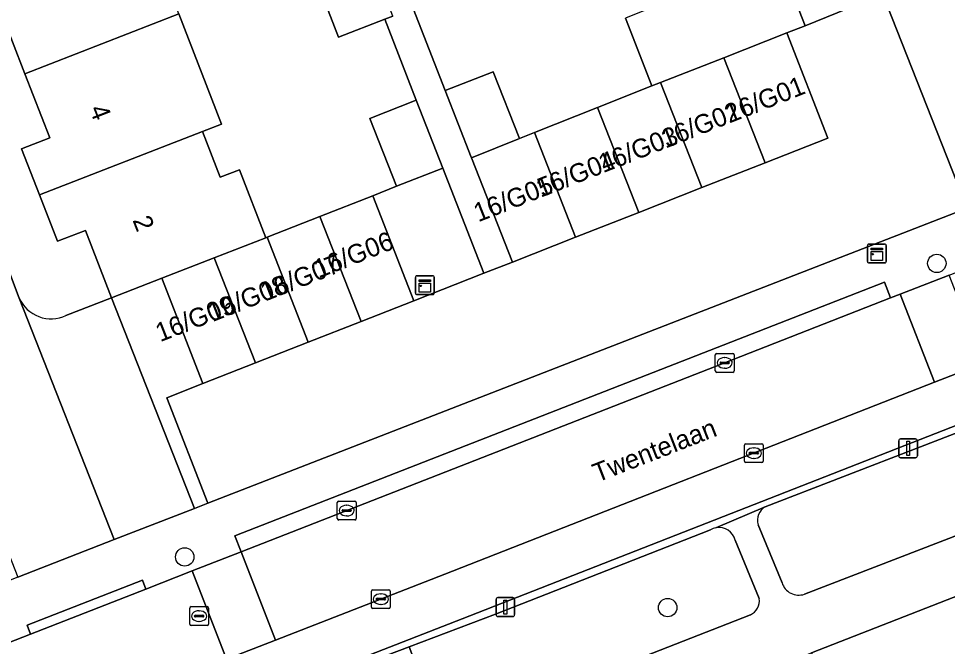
# Model space of a CAD drawing. Extents: x 159680 to 160786, y 387323 to 388340.
# Drawn here: x 160069.54 to 160118.89, y 387765.76 to 387799.1 of the extents above; entities that cross this region are included whole.
import ezdxf

# ---------------------------------------------------------------- set-up
doc = ezdxf.new("R2010")
doc.units = 0
for name, color, linetype in [('IMGEO_Boom', 7, 'Continuous'), ('IMGEO_Erf', 7, 'Continuous'), ('IMGEO_Groenvoorziening', 7, 'Continuous'), ('IMGEO_Kast', 7, 'Continuous'), ('IMGEO_Kolk', 7, 'Continuous'), ('IMGEO_Lichtmast', 7, 'Continuous'), ('IMGEO_Openbare_ruimte_label', 7, 'Continuous'), ('IMGEO_Pand', 7, 'Continuous'), ('IMGEO_Pand_nummerreeks', 7, 'Continuous'), ('IMGEO_Parkeervlak_open', 7, 'Continuous'), ('IMGEO_Rijbaan_lokaal_open', 7, 'Continuous'), ('IMGEO_Rioolput', 7, 'Continuous'), ('IMGEO_Voetpad_open', 7, 'Continuous'), ('IMGEO_Woonerf_open', 7, 'Continuous')]:
    doc.layers.add(name, color=color, linetype=linetype)

msp = doc.modelspace()

# ---------------------------------------------------------------- linework, layer by layer
at = {"layer": 'IMGEO_Boom'}
for centre in [(160118.327, 387786.099), (160078.371, 387770.509), (160104.028, 387767.819)]:
    msp.add_circle(centre, 0.489, dxfattribs=at)
at = {"layer": 'IMGEO_Erf'}
for points in [[(160056.188, 387831.428), (160054.866, 387834.832), (160053.363, 387834.249), (160052.404, 387836.718), (160051.446, 387839.184), (160052.908, 387839.752), (160051.529, 387843.301), (160047.288, 387841.646), (160061.542, 387805.11), (160062.97, 387801.379), (160063.697, 387799.597), (160064.692, 387797.183), (160069.582, 387784.252)], [(160109.936, 387802.315), (160111.34, 387798.716), (160113.605, 387799.635)], [(160078.059, 387799.35), (160080.333, 387793.495), (160079.317, 387793.1), (160080.261, 387790.669), (160081.277, 387791.064), (160082.678, 387787.459), (160082.75, 387787.487), (160085.554, 387788.587), (160088.359, 387789.687), (160089.618, 387790.193), (160088.207, 387793.793), (160090.67, 387794.759), (160089.001, 387799.07), (160086.548, 387798.12), (160085.023, 387802.059)], [(160072.059, 387783.33), (160074.487, 387784.277), (160073.099, 387787.852), (160071.614, 387787.275), (160070.66, 387789.732), (160069.706, 387792.188), (160071.205, 387792.77), (160069.885, 387796.17), (160068.564, 387799.57), (160067.07, 387798.99), (160066.106, 387801.47)], [(160090.505, 387799.634), (160092.211, 387795.273), (160094.76, 387796.273), (160096.151, 387792.723), (160096.955, 387793.043), (160100.303, 387794.375), (160103.187, 387795.522), (160101.781, 387799.124)]]:
    msp.add_lwpolyline(points, dxfattribs=at)
msp.add_lwpolyline([(160143.525, 387771.461), (160149.3, 387773.694), (160155.231, 387775.987), (160161.174, 387778.285), (160166.801, 387780.461), (160164.625, 387786.088), (160111.668, 387765.425), (160113.798, 387759.966), (160119.842, 387762.303), (160125.932, 387764.658), (160131.621, 387766.858), (160137.501, 387769.131)], close=True, dxfattribs=at)
msp.add_arc((160071.273, 387785.006), 1.851, 204.0335, 295.1335, dxfattribs=at)
at = {"layer": 'IMGEO_Groenvoorziening'}
msp.add_lwpolyline([(160090.541, 387784.119), (160094.268, 387785.58), (160092.081, 387791.159), (160089.618, 387790.193), (160088.359, 387789.687)], close=True, dxfattribs=at)
for points in [[(160111.291, 387768.534), (160123.461, 387773.233), (160121.59, 387777.951), (160109.213, 387773.177)], [(160108.834, 387772.218), (160110.105, 387769.144)], [(160106.311, 387771.945), (160094.873, 387767.474), (160090.299, 387765.736), (160092.08, 387761.049), (160108.423, 387767.437)], [(160108.892, 387768.299), (160107.615, 387771.394)]]:
    msp.add_lwpolyline(points, dxfattribs=at)
for centre, radius, start, end in [((160109.645, 387772.452), 0.844, 120.7877, 196.0842), ((160106.786, 387771.158), 0.919, 102.2909, 121.0993), ((160106.766, 387771.203), 0.871, 12.6506, 101.6363), ((160110.985, 387769.397), 0.916, 196.0598, 289.5036), ((160108.116, 387768.163), 0.788, 292.9415, 9.9588)]:
    msp.add_arc(centre, radius, start, end, dxfattribs=at)
at = {"layer": 'IMGEO_Kast'}
for p, q in [((160114.639, 387786.197), (160114.639, 387787.038)), ((160114.639, 387787.038), (160114.639, 387786.197)), ((160114.714, 387787.122), (160115.555, 387787.122)), ((160115.555, 387787.122), (160114.714, 387787.122)), ((160115.639, 387787.047), (160115.639, 387786.206)), ((160115.639, 387786.206), (160115.639, 387787.047)), ((160115.564, 387786.122), (160114.723, 387786.122)), ((160114.723, 387786.122), (160115.564, 387786.122)), ((160090.627, 387784.513), (160090.627, 387785.354)), ((160090.627, 387785.354), (160090.627, 387784.513)), ((160090.702, 387785.438), (160091.543, 387785.438)), ((160091.543, 387785.438), (160090.702, 387785.438)), ((160091.627, 387785.363), (160091.627, 387784.522)), ((160091.627, 387784.522), (160091.627, 387785.363)), ((160091.552, 387784.438), (160090.711, 387784.438)), ((160090.711, 387784.438), (160091.552, 387784.438))]:
    msp.add_line(p, q, dxfattribs=at)
for points in [[(160114.834, 387786.912), (160115.434, 387786.912), (160115.434, 387786.827), (160114.834, 387786.827), (160114.834, 387786.912)], [(160114.834, 387786.737), (160115.434, 387786.737), (160115.434, 387786.248), (160114.834, 387786.248), (160114.834, 387786.737)], [(160090.822, 387785.228), (160091.422, 387785.228), (160091.422, 387785.143), (160090.822, 387785.143), (160090.822, 387785.228)], [(160090.822, 387785.053), (160091.422, 387785.053), (160091.422, 387784.564), (160090.822, 387784.564), (160090.822, 387785.053)]]:
    msp.add_lwpolyline(points, dxfattribs=at)
for centre in [(160114.918, 387786.586), (160090.906, 387784.902)]:
    msp.add_circle(centre, 0.0377, dxfattribs=at)
for centre, start, end in [((160114.717, 387787.044), 92.4484, 184.2845), ((160114.717, 387787.044), 92.4484, 184.2845), ((160115.561, 387787.044), 2.4484, 94.2845), ((160115.561, 387787.044), 2.4484, 94.2845), ((160114.717, 387786.2), 182.4484, 274.2845), ((160114.717, 387786.2), 182.4484, 274.2845), ((160115.561, 387786.2), 272.4484, 4.2845), ((160115.561, 387786.2), 272.4484, 4.2845), ((160090.705, 387785.36), 92.4484, 184.2845), ((160090.705, 387785.36), 92.4484, 184.2845), ((160091.549, 387785.36), 2.4484, 94.2845), ((160091.549, 387785.36), 2.4484, 94.2845), ((160090.705, 387784.516), 182.4484, 274.2845), ((160090.705, 387784.516), 182.4484, 274.2845), ((160091.549, 387784.516), 272.4484, 4.2845), ((160091.549, 387784.516), 272.4484, 4.2845)]:
    msp.add_arc(centre, 0.0779, start, end, dxfattribs=at)
at = {"layer": 'IMGEO_Kolk'}
for p, q in [((160106.557, 387780.387), (160106.557, 387781.239)), ((160106.632, 387781.313), (160107.484, 387781.313)), ((160107.045, 387781.093), (160107.07, 387781.093)), ((160107.558, 387781.239), (160107.558, 387780.387)), ((160106.816, 387780.807), (160106.816, 387780.819)), ((160107.254, 387780.77), (160106.856, 387780.77)), ((160106.859, 387780.856), (160107.257, 387780.856)), ((160107.3, 387780.819), (160107.3, 387780.807)), ((160107.484, 387780.313), (160106.632, 387780.313)), ((160107.068, 387780.533), (160107.043, 387780.533)), ((160108.104, 387775.598), (160108.104, 387776.45)), ((160108.179, 387776.524), (160109.031, 387776.524)), ((160108.592, 387776.304), (160108.617, 387776.304)), ((160109.105, 387776.45), (160109.105, 387775.598)), ((160108.363, 387776.018), (160108.363, 387776.03)), ((160108.801, 387775.981), (160108.403, 387775.981)), ((160108.406, 387776.067), (160108.804, 387776.067)), ((160108.615, 387775.744), (160108.59, 387775.744)), ((160108.847, 387776.03), (160108.847, 387776.018)), ((160109.031, 387775.524), (160108.179, 387775.524)), ((160086.475, 387772.546), (160086.475, 387773.398)), ((160086.55, 387773.472), (160087.402, 387773.472)), ((160086.963, 387773.252), (160086.988, 387773.252)), ((160087.476, 387773.398), (160087.476, 387772.546)), ((160086.734, 387772.966), (160086.734, 387772.978)), ((160087.172, 387772.929), (160086.774, 387772.929)), ((160086.777, 387773.015), (160087.175, 387773.015)), ((160086.986, 387772.692), (160086.961, 387772.692)), ((160087.218, 387772.978), (160087.218, 387772.966)), ((160087.402, 387772.472), (160086.55, 387772.472)), ((160088.366, 387768.771), (160089.218, 387768.771)), ((160088.291, 387767.845), (160088.291, 387768.697)), ((160088.55, 387768.265), (160088.55, 387768.277)), ((160088.988, 387768.228), (160088.59, 387768.228)), ((160088.593, 387768.314), (160088.991, 387768.314)), ((160088.779, 387768.551), (160088.804, 387768.551)), ((160089.034, 387768.277), (160089.034, 387768.265)), ((160089.292, 387768.697), (160089.292, 387767.845)), ((160089.218, 387767.771), (160088.366, 387767.771)), ((160088.802, 387767.991), (160088.777, 387767.991))]:
    msp.add_line(p, q, dxfattribs=at)
for points in [[(160106.557, 387780.387), (160106.557, 387781.239)], [(160106.632, 387781.313), (160107.484, 387781.313)], [(160107.558, 387781.239), (160107.558, 387780.387)], [(160107.484, 387780.313), (160106.632, 387780.313)], [(160108.104, 387775.598), (160108.104, 387776.45)], [(160108.179, 387776.524), (160109.031, 387776.524)], [(160109.105, 387776.45), (160109.105, 387775.598)], [(160109.031, 387775.524), (160108.179, 387775.524)], [(160086.475, 387772.546), (160086.475, 387773.398)], [(160086.55, 387773.472), (160087.402, 387773.472)], [(160087.476, 387773.398), (160087.476, 387772.546)], [(160087.402, 387772.472), (160086.55, 387772.472)], [(160088.366, 387768.771), (160089.218, 387768.771)], [(160088.291, 387767.845), (160088.291, 387768.697)], [(160089.292, 387768.697), (160089.292, 387767.845)], [(160089.218, 387767.771), (160088.366, 387767.771)]]:
    msp.add_lwpolyline(points, dxfattribs=at)
for centre, radius, start, end in [((160106.634, 387781.237), 0.0765, 91.552, 178.448), ((160106.634, 387781.237), 0.0765, 91.552, 178.448), ((160107.482, 387781.237), 0.0765, 1.552, 88.448), ((160107.482, 387781.237), 0.0765, 1.552, 88.448), ((160106.856, 387780.816), 0.0403, 85.8775, 175.7526), ((160106.853, 387780.806), 0.0366, 178.938, 274.7102), ((160107.257, 387780.813), 0.043, 264.8664, 352.4533), ((160107.261, 387780.818), 0.0386, 1.7309, 96.639), ((160106.634, 387780.389), 0.0765, 181.552, 268.448), ((160106.634, 387780.389), 0.0765, 181.552, 268.448), ((160107.482, 387780.389), 0.0765, 271.552, 358.448), ((160107.482, 387780.389), 0.0765, 271.552, 358.448), ((160108.181, 387776.448), 0.0765, 91.552, 178.448), ((160108.181, 387776.448), 0.0765, 91.552, 178.448), ((160109.029, 387776.448), 0.0765, 1.552, 88.448), ((160109.029, 387776.448), 0.0765, 1.552, 88.448), ((160108.403, 387776.027), 0.0403, 85.8775, 175.7526), ((160108.4, 387776.017), 0.0366, 178.938, 274.7102), ((160108.804, 387776.024), 0.043, 264.8664, 352.4533), ((160108.808, 387776.029), 0.0386, 1.7309, 96.639), ((160108.181, 387775.6), 0.0765, 181.552, 268.448), ((160108.181, 387775.6), 0.0765, 181.552, 268.448), ((160109.029, 387775.6), 0.0765, 271.552, 358.448), ((160109.029, 387775.6), 0.0765, 271.552, 358.448), ((160086.552, 387773.396), 0.0765, 91.552, 178.448), ((160086.552, 387773.396), 0.0765, 91.552, 178.448), ((160087.4, 387773.396), 0.0765, 1.552, 88.448), ((160087.4, 387773.396), 0.0765, 1.552, 88.448), ((160086.774, 387772.975), 0.0403, 85.8775, 175.7526), ((160086.771, 387772.965), 0.0366, 178.938, 274.7102), ((160087.175, 387772.972), 0.043, 264.8664, 352.4533), ((160087.179, 387772.977), 0.0386, 1.7309, 96.639), ((160086.552, 387772.548), 0.0765, 181.552, 268.448), ((160086.552, 387772.548), 0.0765, 181.552, 268.448), ((160087.4, 387772.548), 0.0765, 271.552, 358.448), ((160087.4, 387772.548), 0.0765, 271.552, 358.448), ((160088.368, 387768.695), 0.0765, 91.552, 178.448), ((160088.368, 387768.695), 0.0765, 91.552, 178.448), ((160089.216, 387768.695), 0.0765, 1.552, 88.448), ((160089.216, 387768.695), 0.0765, 1.552, 88.448), ((160088.59, 387768.274), 0.0403, 85.8775, 175.7526), ((160088.587, 387768.264), 0.0366, 178.938, 274.7102), ((160088.991, 387768.271), 0.043, 264.8664, 352.4533), ((160088.995, 387768.276), 0.0386, 1.7309, 96.639), ((160088.368, 387767.847), 0.0765, 181.552, 268.448), ((160088.368, 387767.847), 0.0765, 181.552, 268.448), ((160089.216, 387767.847), 0.0765, 271.552, 358.448), ((160089.216, 387767.847), 0.0765, 271.552, 358.448)]:
    msp.add_arc(centre, radius, start, end, dxfattribs=at)
for centre, major_axis, ratio, start_param, end_param in [((160107.044, 387780.813), (-0.387, 0.002), 0.722429, 4.712389, 7.853982), ((160107.069, 387780.813), (-0.39, 0.002), 0.717154, 1.570796, 4.712389), ((160108.591, 387776.024), (-0.387, 0.002), 0.722429, 4.712389, 7.853982), ((160108.616, 387776.024), (-0.39, 0.002), 0.717154, 1.570796, 4.712389), ((160086.962, 387772.972), (-0.387, 0.002), 0.722429, 4.712389, 7.853982), ((160086.987, 387772.972), (-0.39, 0.002), 0.717154, 1.570796, 4.712389), ((160088.778, 387768.271), (-0.387, 0.002), 0.722429, 4.712389, 7.853982), ((160088.803, 387768.271), (-0.39, 0.002), 0.717154, 1.570796, 4.712389)]:
    msp.add_ellipse(centre, major_axis=major_axis, ratio=ratio, start_param=start_param, end_param=end_param, dxfattribs=at)
at = {"layer": 'IMGEO_Lichtmast'}
for p, q in [((160116.306, 387775.877), (160116.306, 387776.677)), ((160116.306, 387776.677), (160116.306, 387775.877)), ((160116.406, 387776.777), (160117.196, 387776.777)), ((160117.196, 387776.777), (160116.406, 387776.777)), ((160117.296, 387776.677), (160117.296, 387775.877)), ((160117.296, 387775.877), (160117.296, 387776.677)), ((160117.196, 387775.777), (160116.406, 387775.777)), ((160116.406, 387775.777), (160117.196, 387775.777)), ((160094.908, 387767.448), (160094.908, 387768.248)), ((160094.908, 387768.248), (160094.908, 387767.448)), ((160095.008, 387768.348), (160095.798, 387768.348)), ((160095.798, 387768.348), (160095.008, 387768.348)), ((160095.898, 387768.248), (160095.898, 387767.448)), ((160095.898, 387767.448), (160095.898, 387768.248)), ((160095.798, 387767.348), (160095.008, 387767.348)), ((160095.008, 387767.348), (160095.798, 387767.348))]:
    msp.add_line(p, q, dxfattribs=at)
for points in [[(160116.726, 387776.652), (160116.876, 387776.652), (160116.876, 387775.902), (160116.726, 387775.902), (160116.726, 387776.652)], [(160095.328, 387768.223), (160095.478, 387768.223), (160095.478, 387767.473), (160095.328, 387767.473), (160095.328, 387768.223)]]:
    msp.add_lwpolyline(points, dxfattribs=at)
for centre, start, end in [((160116.406, 387776.677), 90, 180), ((160116.406, 387776.677), 90, 180), ((160117.196, 387776.677), 0, 90), ((160117.196, 387776.677), 360, 90), ((160116.406, 387775.877), 180, 270), ((160116.406, 387775.877), 180, 270), ((160117.196, 387775.877), 270, 0), ((160117.196, 387775.877), 270, 0), ((160095.008, 387768.248), 90, 180), ((160095.008, 387768.248), 90, 180), ((160095.798, 387768.248), 0, 90), ((160095.798, 387768.248), 360, 90), ((160095.008, 387767.448), 180, 270), ((160095.008, 387767.448), 180, 270), ((160095.798, 387767.448), 270, 0), ((160095.798, 387767.448), 270, 0)]:
    msp.add_arc(centre, 0.1, start, end, dxfattribs=at)
at = {"layer": 'IMGEO_Pand'}
for points in [[(160075.774, 387805.231), (160074.758, 387804.836), (160066.106, 387801.47), (160067.07, 387798.99), (160068.564, 387799.57), (160069.885, 387796.17), (160078.059, 387799.35)], [(160109.936, 387802.315), (160111.368, 387802.874), (160110.421, 387805.302), (160101.845, 387801.948), (160102.792, 387799.519), (160101.781, 387799.124), (160103.187, 387795.522), (160103.652, 387795.704), (160107.007, 387797.019), (160110.362, 387798.334), (160111.34, 387798.716)], [(160087.896, 387803.177), (160085.023, 387802.059), (160086.548, 387798.12), (160089.001, 387799.07), (160089.423, 387799.233)], [(160078.059, 387799.35), (160069.885, 387796.17), (160071.205, 387792.77), (160069.706, 387792.188), (160070.66, 387789.732), (160079.317, 387793.1), (160080.333, 387793.495)], [(160110.362, 387798.334), (160107.007, 387797.019), (160109.202, 387791.436), (160112.544, 387792.746)], [(160109.202, 387791.436), (160107.007, 387797.019), (160103.652, 387795.704), (160105.847, 387790.12)], [(160093.607, 387791.711), (160096.151, 387792.723), (160094.76, 387796.273), (160092.211, 387795.273), (160093.594, 387791.743)], [(160105.847, 387790.12), (160103.652, 387795.704), (160103.187, 387795.522), (160100.303, 387794.375), (160102.492, 387788.805)], [(160092.081, 387791.159), (160090.67, 387794.759), (160088.207, 387793.793), (160089.618, 387790.193)], [(160102.492, 387788.805), (160100.303, 387794.375), (160096.955, 387793.043), (160099.138, 387787.489)], [(160079.317, 387793.1), (160070.66, 387789.732), (160071.614, 387787.275), (160073.099, 387787.852), (160074.487, 387784.277), (160077.153, 387785.313), (160079.943, 387786.397), (160082.678, 387787.459), (160081.277, 387791.064), (160080.261, 387790.669)], [(160099.138, 387787.489), (160096.955, 387793.043), (160096.151, 387792.723), (160093.607, 387791.711), (160095.778, 387786.172)], [(160088.359, 387789.687), (160085.554, 387788.587), (160087.737, 387783.02), (160090.541, 387784.119)], [(160082.75, 387787.487), (160084.934, 387781.92), (160087.737, 387783.02), (160085.554, 387788.587)], [(160082.678, 387787.459), (160079.943, 387786.397), (160082.13, 387780.821), (160084.934, 387781.92), (160082.75, 387787.487)], [(160082.13, 387780.821), (160079.943, 387786.397), (160077.153, 387785.313), (160079.326, 387779.721)]]:
    msp.add_lwpolyline(points, close=True, dxfattribs=at)
at = {"layer": 'IMGEO_Parkeervlak_open'}
for points in [[(160113.605, 387799.635), (160111.34, 387798.716), (160110.362, 387798.334), (160112.544, 387792.746), (160109.202, 387791.436), (160105.847, 387790.12), (160102.492, 387788.805), (160099.138, 387787.489), (160095.778, 387786.172), (160094.268, 387785.58), (160090.541, 387784.119), (160087.737, 387783.02), (160084.934, 387781.92), (160082.13, 387780.821), (160079.326, 387779.721), (160077.42, 387778.964), (160079.601, 387773.37), (160119.932, 387789.037), (160114.863, 387801.922)], [(160161.016, 387796.549), (160160.928, 387796.515), (160120.811, 387780.804), (160118.205, 387779.783), (160092.192, 387769.596), (160083.192, 387766.093), (160080.583, 387765.077), (160050.689, 387753.44), (160047.194, 387752.227)], [(160069.582, 387784.252), (160074.62, 387771.435), (160078.884, 387773.091), (160074.487, 387784.277), (160072.059, 387783.33)], [(160052.162, 387751.279), (160093.119, 387767.222), (160132.951, 387782.823)]]:
    msp.add_lwpolyline(points, dxfattribs=at)
msp.add_arc((160071.273, 387785.006), 1.851, 204.0335, 295.1335, dxfattribs=at)
at = {"layer": 'IMGEO_Rijbaan_lokaal_open'}
msp.add_lwpolyline([(160098.53, 387863.147), (160092.975, 387861.001), (160091.996, 387860.619), (160092.553, 387859.189), (160114.863, 387801.922), (160119.932, 387789.037), (160125.07, 387791.096), (160119.845, 387804.126), (160119.635, 387804.679), (160116.755, 387803.575), (160116.345, 387804.718), (160119.188, 387805.843), (160117.226, 387810.956)], dxfattribs=at)
for points in [[(160116.372, 387784.461), (160118.205, 387779.783), (160120.811, 387780.804), (160118.979, 387785.481)], [(160116.372, 387784.461), (160115.868, 387784.263), (160106.603, 387780.636), (160081.37, 387770.785), (160083.192, 387766.093), (160092.192, 387769.596), (160118.205, 387779.783)], [(160080.583, 387765.077), (160083.192, 387766.093), (160081.37, 387770.785), (160078.759, 387769.766)], [(160080.583, 387765.077), (160078.759, 387769.766), (160076.299, 387768.805), (160070.183, 387766.417), (160061.109, 387762.875), (160037.079, 387753.44), (160038.424, 387750), (160038.885, 387748.822), (160043.877, 387750.965), (160046.891, 387752.11), (160047.194, 387752.227), (160050.689, 387753.44)]]:
    msp.add_lwpolyline(points, close=True, dxfattribs=at)
at = {"layer": 'IMGEO_Rioolput'}
for p, q in [((160078.636, 387766.944), (160078.636, 387767.796)), ((160078.711, 387767.87), (160079.563, 387767.87)), ((160079.637, 387767.796), (160079.637, 387766.944)), ((160078.895, 387767.364), (160078.895, 387767.376)), ((160079.333, 387767.327), (160078.935, 387767.327)), ((160078.938, 387767.413), (160079.336, 387767.413)), ((160079.124, 387767.65), (160079.149, 387767.65)), ((160079.379, 387767.376), (160079.379, 387767.364)), ((160079.563, 387766.87), (160078.711, 387766.87)), ((160079.147, 387767.09), (160079.122, 387767.09))]:
    msp.add_line(p, q, dxfattribs=at)
for points in [[(160078.636, 387766.944), (160078.636, 387767.796)], [(160078.711, 387767.87), (160079.563, 387767.87)], [(160079.637, 387767.796), (160079.637, 387766.944)], [(160079.563, 387766.87), (160078.711, 387766.87)]]:
    msp.add_lwpolyline(points, dxfattribs=at)
for centre, radius, start, end in [((160078.713, 387767.794), 0.0765, 91.552, 178.448), ((160078.713, 387767.794), 0.0765, 91.552, 178.448), ((160079.561, 387767.794), 0.0765, 1.552, 88.448), ((160079.561, 387767.794), 0.0765, 1.552, 88.448), ((160078.935, 387767.373), 0.0403, 85.8775, 175.7526), ((160078.932, 387767.363), 0.0366, 178.938, 274.7102), ((160079.336, 387767.37), 0.043, 264.8664, 352.4533), ((160079.34, 387767.375), 0.0386, 1.7309, 96.639), ((160078.713, 387766.946), 0.0765, 181.552, 268.448), ((160078.713, 387766.946), 0.0765, 181.552, 268.448), ((160079.561, 387766.946), 0.0765, 271.552, 358.448), ((160079.561, 387766.946), 0.0765, 271.552, 358.448)]:
    msp.add_arc(centre, radius, start, end, dxfattribs=at)
for centre, major_axis, ratio, start_param, end_param in [((160079.123, 387767.37), (-0.387, 0.002), 0.722429, 4.712389, 7.853982), ((160079.148, 387767.37), (-0.39, 0.002), 0.717154, 1.570796, 4.712389)]:
    msp.add_ellipse(centre, major_axis=major_axis, ratio=ratio, start_param=start_param, end_param=end_param, dxfattribs=at)
at = {"layer": 'IMGEO_Voetpad_open'}
for points in [[(160180.841, 387812.88), (160130.55, 387793.293), (160129.926, 387793.044), (160125.07, 387791.096), (160119.932, 387789.037), (160079.601, 387773.37), (160078.884, 387773.091), (160074.62, 387771.435), (160069.507, 387769.439), (160065.547, 387767.865), (160063.953, 387767.299), (160019.73, 387750), (160017.309, 387749.053)], [(160089.423, 387799.233), (160089.001, 387799.07), (160090.67, 387794.759), (160092.081, 387791.159), (160094.268, 387785.58), (160095.778, 387786.172), (160093.607, 387791.711), (160093.594, 387791.743), (160092.211, 387795.273), (160090.505, 387799.634)], [(160047.477, 387746.967), (160047.668, 387746.549), (160049.712, 387741.251), (160051.283, 387741.864), (160072.134, 387750), (160110.244, 387764.869), (160111.668, 387765.425), (160164.625, 387786.088), (160166.11, 387786.667), (160165.672, 387787.842), (160164.232, 387791.463), (160163.901, 387792.581)], [(160158.419, 387792.796), (160132.951, 387782.823), (160093.119, 387767.222), (160052.162, 387751.279)], [(160019.773, 387746.645), (160028.318, 387750), (160034.463, 387752.413), (160037.079, 387753.44), (160061.109, 387762.875), (160070.183, 387766.417), (160070.004, 387766.883), (160076.12, 387769.271), (160076.299, 387768.805), (160078.759, 387769.766), (160081.37, 387770.785), (160081.042, 387771.623), (160115.54, 387785.101), (160115.868, 387784.263), (160116.372, 387784.461), (160118.979, 387785.481), (160120.806, 387786.196), (160120.478, 387787.034), (160126.62, 387789.439)], [(160106.59, 387772.056), (160109.213, 387773.177), (160121.59, 387777.951), (160122.582, 387778.292), (160132.651, 387782.214), (160135.612, 387783.354)], [(160134.277, 387777.522), (160124.357, 387773.579), (160122.582, 387778.292), (160121.59, 387777.951), (160123.461, 387773.233), (160111.291, 387768.534)], [(160109.213, 387773.177), (160106.59, 387772.056)], [(160110.105, 387769.144), (160108.834, 387772.218)], [(160078.383, 387761.208), (160089.131, 387765.292), (160090.299, 387765.736), (160094.873, 387767.474), (160106.311, 387771.945)], [(160107.615, 387771.394), (160108.892, 387768.299)], [(160108.423, 387767.437), (160092.08, 387761.049), (160090.299, 387765.736), (160089.131, 387765.292), (160090.916, 387760.594), (160080.152, 387756.387)]]:
    msp.add_lwpolyline(points, dxfattribs=at)
for points in [[(160077.153, 387785.313), (160074.487, 387784.277), (160078.884, 387773.091), (160079.601, 387773.37), (160077.42, 387778.964), (160079.326, 387779.721)], [(160115.868, 387784.263), (160115.54, 387785.101), (160081.042, 387771.623), (160081.37, 387770.785), (160106.603, 387780.636)], [(160076.299, 387768.805), (160076.12, 387769.271), (160070.004, 387766.883), (160070.183, 387766.417)]]:
    msp.add_lwpolyline(points, close=True, dxfattribs=at)
for centre, radius, start, end in [((160109.645, 387772.452), 0.844, 120.7877, 196.0842), ((160106.786, 387771.158), 0.919, 102.2909, 121.0993), ((160106.766, 387771.203), 0.871, 12.6506, 101.6363), ((160110.985, 387769.397), 0.916, 196.0598, 289.5036), ((160108.116, 387768.163), 0.788, 292.9415, 9.9588)]:
    msp.add_arc(centre, radius, start, end, dxfattribs=at)
at = {"layer": 'IMGEO_Woonerf_open'}
msp.add_lwpolyline([(160063.399, 387784.981), (160069.507, 387769.439), (160074.62, 387771.435), (160069.582, 387784.252), (160064.692, 387797.183), (160063.697, 387799.597), (160063.506, 387799.505)], dxfattribs=at)

# ---------------------------------------------------------------- texts
at = {"layer": 'IMGEO_Openbare_ruimte_label'}
msp.add_text('Twentelaan', height=1, rotation=21.2802, dxfattribs=at).set_placement((160100.285, 387774.455))
at = {"layer": 'IMGEO_Pand_nummerreeks'}
for s, rotation, p in [('16/G01', 21.4839, (160107.336, 387793.54)), ('4', 291.2565, (160073.292, 387794.3)), ('16/G02', 21.4839, (160103.91, 387792.192)), ('16/G03', 21.4839, (160100.598, 387790.888)), ('16/G04', 21.4839, (160097.281, 387789.583)), ('16/G05', 21.4839, (160093.963, 387788.277)), ('2', 291.2565, (160075.587, 387788.399)), ('16/G06', 21.4839, (160085.483, 387785.296)), ('16/G07', 21.4839, (160082.646, 387784.071)), ('16/G08', 21.4839, (160079.844, 387782.976)), ('16/G09', 21.4839, (160077.065, 387781.91))]:
    msp.add_text(s, height=1, rotation=rotation, dxfattribs=at).set_placement(p)

doc.saveas('drawing.dxf')
